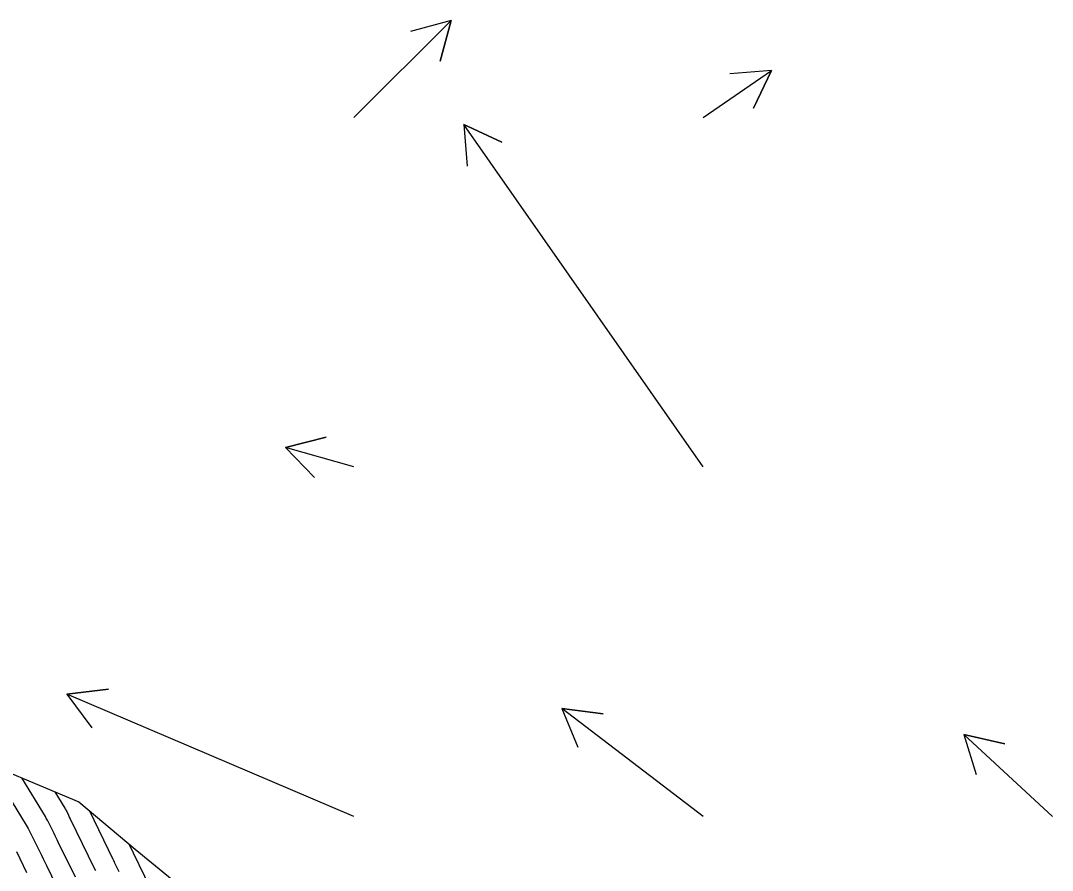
# Model space of a CAD drawing. Extents: x 954385 to 988206, y 1868364 to 1924553.
# Drawn here: x 957159.4 to 957307.1, y 1920961.2 to 1921082.8 of the extents above; entities that cross this region are included whole.
import ezdxf

# ---------------------------------------------------------------- set-up
doc = ezdxf.new("R2010")
doc.units = 0
for name, color, linetype in [('24', 7, 'Continuous'), ('26', 7, 'Continuous'), ('6', 7, 'Continuous'), ('7', 7, 'Continuous')]:
    doc.layers.add(name, color=color, linetype=linetype)

msp = doc.modelspace()

# ---------------------------------------------------------------- linework, layer by layer
at = {"layer": '24'}
msp.add_lwpolyline([(957156.36, 1920975.79), (957167.75, 1920971.03), (957175.81, 1920964.24), (957184, 1920957.53)], dxfattribs=at)
at = {"layer": '26'}
for points in [[(957207.13, 1921068.93), (957221.04, 1921082.79), (957219.48, 1921076.99), (957221.04, 1921082.79), (957215.24, 1921081.25)], [(957257.13, 1921068.93), (957266.94, 1921075.66), (957264.35, 1921070.25), (957266.94, 1921075.66), (957260.96, 1921075.19)], [(957257.13, 1921018.93), (957222.85, 1921067.95), (957228.29, 1921065.41), (957222.85, 1921067.95), (957223.37, 1921061.97)], [(957207.13, 1921018.93), (957197.32, 1921021.71), (957203.14, 1921023.18), (957197.32, 1921021.71), (957201.5, 1921017.41)], [(957207.13, 1920968.93), (957166.02, 1920986.41), (957171.98, 1920987.14), (957166.02, 1920986.41), (957169.63, 1920981.62)], [(957257.13, 1920968.93), (957236.88, 1920984.37), (957242.83, 1920983.61), (957236.88, 1920984.37), (957239.19, 1920978.84)], [(957307.13, 1920968.93), (957294.46, 1920980.66), (957300.31, 1920979.33), (957294.46, 1920980.66), (957296.24, 1920974.92)]]:
    msp.add_lwpolyline(points, dxfattribs=at)
at = {"layer": '6'}
msp.add_lwpolyline([(957156.03, 1920974.51), (957160.2, 1920967.67), (957160.48, 1920967.21), (957160.74, 1920966.74), (957160.99, 1920966.27), (957161.23, 1920965.79), (957162.17, 1920963.86), (957162.41, 1920963.38), (957162.64, 1920962.89), (957162.88, 1920962.41), (957163.11, 1920961.93), (957164.55, 1920958.98)], dxfattribs=at)
at = {"layer": '7'}
for points in [[(957167.26, 1920960.24), (957164.81, 1920965.26), (957164.66, 1920965.57), (957164.51, 1920965.87), (957164.37, 1920966.18), (957164.22, 1920966.49), (957163.62, 1920967.71), (957163.47, 1920968.01), (957163.31, 1920968.31), (957163.14, 1920968.61), (957162.97, 1920968.9), (957159.59, 1920974.44)], [(957164.31, 1920972.47), (957165.73, 1920970.13), (957165.81, 1920970.01), (957165.88, 1920969.88), (957165.94, 1920969.76), (957166.01, 1920969.63), (957166.26, 1920969.11), (957166.38, 1920968.85), (957166.51, 1920968.6), (957169.96, 1920961.51), (957170.12, 1920961.18)], [(957173.52, 1920961.02), (957173.35, 1920961.37), (957173.01, 1920962.07), (957172.92, 1920962.24), (957172.84, 1920962.42), (957172.75, 1920962.59), (957172.67, 1920962.77), (957169.27, 1920969.76)], [(957174.9, 1920965.01), (957175.37, 1920964.03), (957175.42, 1920963.94), (957175.51, 1920963.74), (957179.59, 1920955.38)], [(957160.32, 1920960.85), (957158.85, 1920963.87)]]:
    msp.add_lwpolyline(points, dxfattribs=at)

doc.saveas('drawing.dxf')
